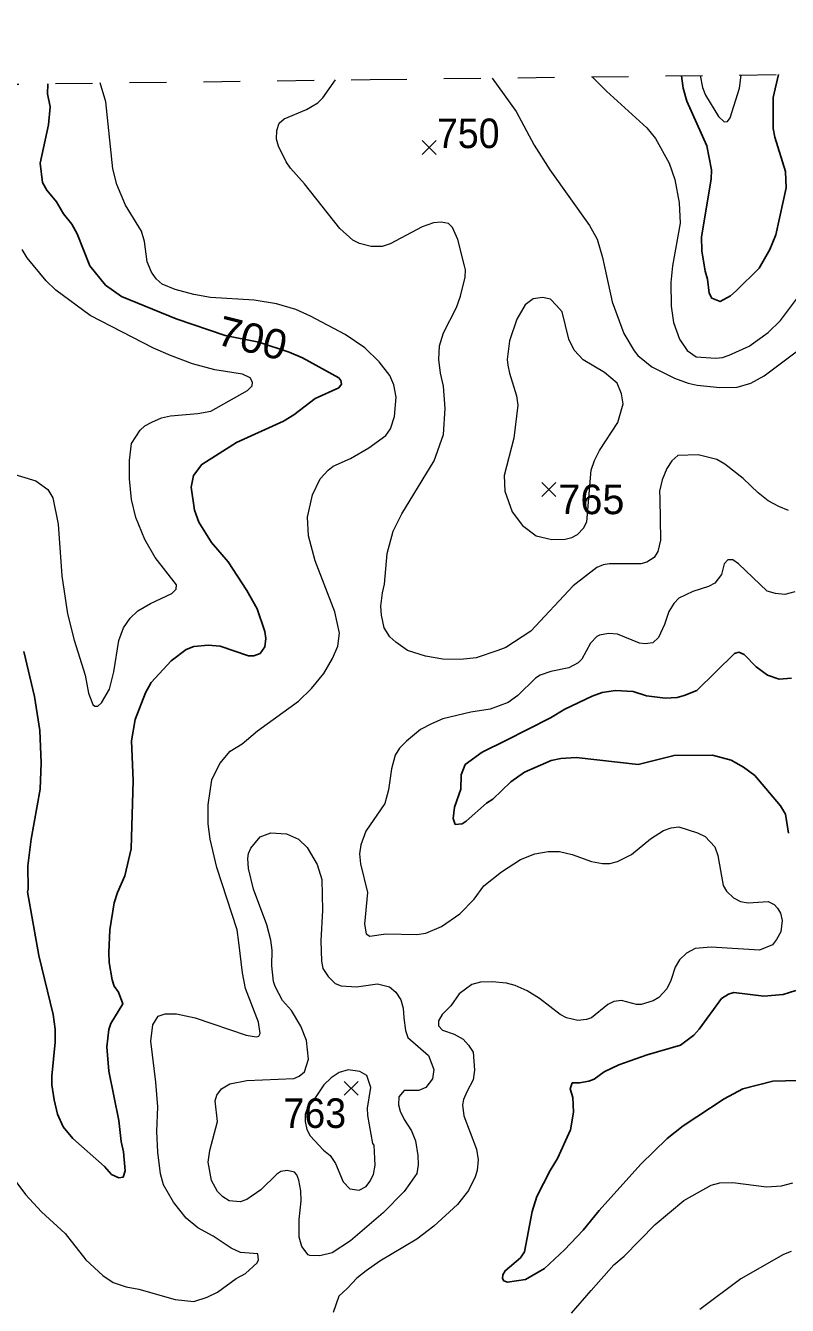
# Model space of a CAD drawing. Extents: x 294.2 to 320.3, y 7482.7 to 7510.7.
# Drawn here: x 306.969 to 309.032, y 7507.28 to 7510.744 of the extents above; entities that cross this region are included whole.
import ezdxf
from ezdxf.enums import TextEntityAlignment as Align

# ---------------------------------------------------------------- set-up
doc = ezdxf.new("R2010")
doc.units = 0
doc.header["$LTSCALE"] = 0.032
doc.linetypes.add('SHORT_DASHED', pattern=[2.7, 1.5, -1.2])
for name, color, linetype, lineweight in [('1', 7, 'Continuous', 25), ('2', 7, 'Continuous', 13), ('21', 7, 'Continuous', 25), ('22', 7, 'SHORT_DASHED', 13)]:
    doc.layers.add(name, color=color, linetype=linetype, lineweight=lineweight)
doc.layers.add('61', color=7, linetype='Continuous')

msp = doc.modelspace()

# ---------------------------------------------------------------- linework, layer by layer
at = {"layer": '1'}
for points in [[(307.6954, 7509.6901), (307.7535, 7509.7349), (307.817, 7509.7633), (307.8241, 7509.7735), (307.8225, 7509.7829), (307.817, 7509.7908), (307.7185, 7509.845), (307.6831, 7509.86), (307.6009, 7509.8867), (307.5097, 7509.9048), (307.3765, 7509.9505), (307.2283, 7510.0103), (307.1851, 7510.0417), (307.1429, 7510.094), (307.109, 7510.1805), (307.0941, 7510.2064), (307.0717, 7510.2339), (307.0528, 7510.2669), (307.0261, 7510.2984), (307.0151, 7510.3188), (307.0084, 7510.3715), (307.0312, 7510.4753), (307.0355, 7510.5241), (307.0284, 7510.5594), (307.0288, 7510.5865)], [(309.0075, 7510.6112), (308.9935, 7510.5491), (308.9935, 7510.465), (308.9974, 7510.4418), (309.0263, 7510.3488), (309.028, 7510.3046), (309.0205, 7510.2681), (309.0005, 7510.1778), (308.9844, 7510.1379), (308.955, 7510.0874), (308.8933, 7510.0255), (308.8774, 7510.0121), (308.8501, 7509.9975), (308.8268, 7510.0061), (308.8201, 7510.0195), (308.8157, 7510.0572), (308.809, 7510.0793), (308.8001, 7510.1341), (308.799, 7510.1717), (308.8251, 7510.3277), (308.8262, 7510.3535), (308.814, 7510.4185), (308.7591, 7510.539), (308.7491, 7510.574), (308.7453, 7510.608)], [(307.4267, 7509.4322), (307.4173, 7509.4943), (307.424, 7509.5265), (307.446, 7509.5564), (307.5403, 7509.6154), (307.6673, 7509.6736), (307.6954, 7509.6901)], [(306.9644, 7509.0499), (306.9931, 7508.9285), (307.0076, 7508.8365), (307.0114, 7508.7484), (307.0083, 7508.6777), (306.9837, 7508.5417), (306.9747, 7508.4701), (306.9762, 7508.4072), (306.9741, 7508.3999), (307.0053, 7508.2269), (307.0436, 7508.068), (307.0494, 7508.0284), (307.0494, 7507.9926), (307.0398, 7507.9007), (307.0398, 7507.8777), (307.0462, 7507.8368), (307.0552, 7507.7979), (307.0705, 7507.764), (307.0972, 7507.7322), (307.1829, 7507.6559), (307.2018, 7507.6347), (307.2211, 7507.6253), (307.2336, 7507.6276), (307.2384, 7507.6449), (307.2344, 7507.696), (307.2281, 7507.7236), (307.2216, 7507.7809), (307.1943, 7507.9147), (307.1892, 7507.9799), (307.1943, 7508.0271), (307.2001, 7508.0437), (307.232, 7508.0967), (307.2205, 7508.128), (307.209, 7508.1446), (307.2032, 7508.1612), (307.195, 7508.2084), (307.1943, 7508.2352), (307.1975, 7508.2965), (307.2084, 7508.3699), (307.2176, 7508.3982), (307.238, 7508.443), (307.2553, 7508.5162), (307.2602, 7508.7009), (307.2557, 7508.808), (307.2659, 7508.8661), (307.2939, 7508.9384), (307.3088, 7508.966), (307.3629, 7509.0244), (307.4038, 7509.055), (307.4248, 7509.0633), (307.4631, 7509.0671), (307.4963, 7509.0646), (307.5723, 7509.0386), (307.5873, 7509.0386), (307.6038, 7509.0441), (307.6165, 7509.0627), (307.6195, 7509.0847), (307.6169, 7509.1044), (307.5957, 7509.1657), (307.5682, 7509.2152), (307.5175, 7509.293), (307.4727, 7509.3449), (307.4377, 7509.3999), (307.4267, 7509.4322)], [(308.1616, 7508.5907), (308.1511, 7508.5832), (308.1322, 7508.5821), (308.1267, 7508.5977), (308.13, 7508.6283), (308.1477, 7508.6773), (308.1483, 7508.7165), (308.1594, 7508.7439), (308.2054, 7508.7778), (308.2692, 7508.809), (308.3907, 7508.8703), (308.4289, 7508.8935), (308.5027, 7508.9295), (308.5299, 7508.9386), (308.5659, 7508.944), (308.6142, 7508.9418), (308.6503, 7508.93), (308.7007, 7508.9236), (308.7335, 7508.9257), (308.7518, 7508.9306), (308.7862, 7508.9446), (308.8888, 7509.0446), (308.9004, 7509.0484), (308.9148, 7509.0414), (308.947, 7509.0086), (308.9781, 7508.986), (309.0091, 7508.9747), (309.0429, 7508.978)], [(308.4179, 7508.7601), (308.3923, 7508.7547), (308.3196, 7508.723), (308.2825, 7508.6977), (308.2343, 7508.6504), (308.2171, 7508.6396), (308.1616, 7508.5907)], [(309.0345, 7508.5584), (309.0262, 7508.61), (309.0129, 7508.6321), (308.9436, 7508.7143), (308.9131, 7508.7374), (308.8798, 7508.7563), (308.8293, 7508.7692), (308.7251, 7508.7686), (308.6275, 7508.7445), (308.46, 7508.7633), (308.4179, 7508.7601)], [(308.778, 7508.0114), (308.7924, 7508.0276), (308.8534, 7508.111), (308.8723, 7508.1228), (308.8867, 7508.1276), (308.9677, 7508.1174), (309.0204, 7508.1222), (309.0542, 7508.133)], [(308.4943, 7507.8874), (308.5082, 7507.8928), (308.5359, 7507.9127), (308.5753, 7507.931), (308.6524, 7507.9584), (308.7419, 7507.9851), (308.778, 7508.0114)], [(309.0613, 7507.8887), (308.9919, 7507.887), (308.9115, 7507.8666), (308.8605, 7507.8397), (308.7496, 7507.7661), (308.7063, 7507.7322), (308.6348, 7507.6628), (308.5222, 7507.537), (308.4784, 7507.4837), (308.4279, 7507.4305), (308.3741, 7507.38), (308.3225, 7507.3504), (308.2743, 7507.3429), (308.2643, 7507.3467), (308.2604, 7507.3532), (308.2615, 7507.3634), (308.2676, 7507.3741), (308.3087, 7507.4091), (308.3198, 7507.4253), (308.3403, 7507.5342), (308.353, 7507.5756), (308.389, 7507.6455), (308.4095, 7507.6777), (308.4444, 7507.7557), (308.4522, 7507.803), (308.4505, 7507.8428), (308.4433, 7507.8665), (308.4494, 7507.8826), (308.4688, 7507.8826), (308.4943, 7507.8874)]]:
    msp.add_lwpolyline(points, dxfattribs=at)
at = {"layer": '2'}
for points in [[(307.0118, 7507.5341), (307.0761, 7507.475), (307.1318, 7507.4039), (307.1784, 7507.3611), (307.2065, 7507.342), (307.241, 7507.3305), (307.2754, 7507.3241), (307.3738, 7507.2966), (307.4248, 7507.2909), (307.4609, 7507.3024), (307.4885, 7507.3163), (307.539, 7507.3536), (307.5648, 7507.3672), (307.5964, 7507.3956), (307.5999, 7507.404), (307.5976, 7507.4196), (307.5511, 7507.424), (307.5252, 7507.4357), (307.477, 7507.4677), (307.435, 7507.4901), (307.4038, 7507.5169), (307.3693, 7507.5597), (307.3425, 7507.607), (307.3341, 7507.6364), (307.3271, 7507.6951), (307.3246, 7507.7513), (307.3271, 7507.8177), (307.322, 7507.8841), (307.308, 7507.9952), (307.3131, 7508.0399), (307.3284, 7508.0635), (307.3469, 7508.0699), (307.3776, 7508.0692), (307.4286, 7508.059), (307.5666, 7508.0117), (307.5934, 7508.0073), (307.6004, 7508.0092), (307.6042, 7508.0162), (307.5998, 7508.0468), (307.5647, 7508.1382), (307.5561, 7508.1807), (307.5461, 7508.2621), (307.5417, 7508.2965), (307.4868, 7508.4651), (307.4689, 7508.5417), (307.4631, 7508.5839), (307.4631, 7508.6349), (307.4733, 7508.7026), (307.495, 7508.7473), (307.5231, 7508.7799), (307.5557, 7508.8003), (307.5966, 7508.8354), (307.7083, 7508.9158), (307.7428, 7508.9497), (307.7766, 7508.9905), (307.7996, 7509.0308), (307.8143, 7509.064), (307.8194, 7509.0997), (307.8066, 7509.1572), (307.753, 7509.2951), (307.7351, 7509.3628), (307.7325, 7509.4139), (307.746, 7509.4739), (307.767, 7509.5173), (307.7881, 7509.5409), (307.8015, 7509.5511), (307.8488, 7509.5722), (307.8986, 7509.6009), (307.9445, 7509.6347), (307.9567, 7509.6527), (307.9682, 7509.6859), (307.972, 7509.7382), (307.9662, 7509.7714), (307.9554, 7509.797), (307.9266, 7509.834), (307.8877, 7509.8717), (307.8341, 7509.908), (307.7408, 7509.9572), (307.7007, 7509.9751), (307.6483, 7509.9904), (307.5883, 7510.0006), (307.4695, 7510.0083), (307.4248, 7510.0159), (307.3738, 7510.0293), (307.3386, 7510.044), (307.3226, 7510.0581), (307.3099, 7510.0766), (307.2984, 7510.1047), (307.2914, 7510.1596), (307.2824, 7510.1877), (307.2396, 7510.2579), (307.216, 7510.3141), (307.2052, 7510.3563), (307.1867, 7510.5376), (307.1712, 7510.5884)], [(308.6507, 7509.2919), (308.6347, 7509.2874), (308.5498, 7509.2868), (308.5332, 7509.2843), (308.5154, 7509.2772), (308.4521, 7509.2281), (308.3372, 7509.1048), (308.2697, 7509.0607), (308.2478, 7509.0529), (308.1893, 7509.0332), (308.1462, 7509.0282), (308.0991, 7509.0295), (308.0518, 7509.0371), (308.0033, 7509.0531), (307.9713, 7509.0748), (307.9554, 7509.0901), (307.9401, 7509.1138), (307.9324, 7509.1483), (307.9305, 7509.1725), (307.9356, 7509.2083), (307.9407, 7509.2325), (307.9483, 7509.3155), (307.9643, 7509.3756), (307.9873, 7509.4228), (308.0754, 7509.5658), (308.1003, 7509.6373), (308.1054, 7509.7076), (308.101, 7509.7676), (308.092, 7509.8033), (308.0882, 7509.8404), (308.0901, 7509.8774), (308.101, 7509.9119), (308.1355, 7509.9808), (308.1469, 7510.0115), (308.159, 7510.0626), (308.1603, 7510.083), (308.1578, 7510.0932), (308.1393, 7510.1647), (308.1252, 7510.1973), (308.1137, 7510.2081), (308.094, 7510.2119), (308.0735, 7510.21), (308.0429, 7510.1992), (307.9561, 7510.1532), (307.9349, 7510.1462), (307.905, 7510.1462), (307.873, 7510.1539), (307.8552, 7510.1634), (307.82, 7510.1947), (307.7243, 7510.3154), (307.686, 7510.3575), (307.6745, 7510.3754), (307.654, 7510.4176), (307.6483, 7510.4367), (307.6495, 7510.4597), (307.6559, 7510.4794), (307.6687, 7510.491), (307.73, 7510.5165), (307.7607, 7510.5344), (307.7741, 7510.5478), (307.8082, 7510.5966)], [(308.2325, 7510.6018), (308.2976, 7510.5108), (308.3462, 7510.4201), (308.3889, 7510.3537), (308.4955, 7510.2024), (308.5166, 7510.166), (308.5313, 7510.1162), (308.5574, 7509.9962), (308.5888, 7509.9106), (308.6168, 7509.8634), (308.6271, 7509.8512), (308.6647, 7509.8199), (308.7261, 7509.7892), (308.7631, 7509.7759), (308.7873, 7509.7708), (308.8486, 7509.7644), (308.8959, 7509.7657), (308.9329, 7509.7759), (308.9687, 7509.7963), (309.0593, 7509.8633)], [(308.5033, 7510.6051), (308.5421, 7510.5663), (308.6507, 7510.4673), (308.6743, 7510.438), (308.7114, 7510.3716), (308.7267, 7510.3269), (308.7388, 7510.2643), (308.7413, 7510.2094), (308.7203, 7510.0932), (308.7165, 7510.0485), (308.7171, 7509.9847), (308.7235, 7509.94), (308.7395, 7509.8953), (308.7599, 7509.8646), (308.7848, 7509.8474), (308.8384, 7509.8436), (308.8563, 7509.8454), (308.8742, 7509.8518), (308.9278, 7509.8761), (308.9801, 7509.9131), (309.0133, 7509.9457), (309.0618, 7510.0108)], [(308.7954, 7510.6086), (308.802, 7510.5759), (308.8097, 7510.5555), (308.8448, 7510.498), (308.8601, 7510.4833), (308.8697, 7510.4846), (308.8767, 7510.4942), (308.9016, 7510.5746), (308.9062, 7510.6099)], [(306.9191, 7509.5351), (306.997, 7509.5115), (307.0296, 7509.4886), (307.0424, 7509.4662), (307.057, 7509.3947), (307.0672, 7509.2543), (307.0826, 7509.1521), (307.1005, 7509.0806), (307.1305, 7508.9861), (307.1394, 7508.9376), (307.1509, 7508.9063), (307.1567, 7508.9018), (307.1643, 7508.9018), (307.1745, 7508.9108), (307.1962, 7508.9478), (307.2077, 7508.995), (307.2218, 7509.0793), (307.2339, 7509.1138), (307.2524, 7509.14), (307.2729, 7509.1597), (307.3074, 7509.1795), (307.3648, 7509.207), (307.3769, 7509.2185), (307.3776, 7509.23), (307.3195, 7509.3041), (307.292, 7509.3526), (307.2671, 7509.4126), (307.2556, 7509.4611), (307.2499, 7509.5173), (307.2505, 7509.5671), (307.2562, 7509.613), (307.2792, 7509.6488), (307.292, 7509.6603), (307.3112, 7509.6705), (307.3367, 7509.6827), (307.361, 7509.6878), (307.4351, 7509.6942), (307.4708, 7509.7005), (307.57, 7509.7566), (307.5826, 7509.7688), (307.5838, 7509.7791), (307.5768, 7509.7906), (307.5564, 7509.8008), (307.481, 7509.8122), (307.421, 7509.8288), (307.361, 7509.8512), (307.315, 7509.871), (307.1439, 7509.9591), (307.0507, 7510.028), (307.0251, 7510.0529), (306.9734, 7510.1149), (306.96, 7510.1379)], [(309.0347, 7509.4317), (309.0088, 7509.442), (308.9795, 7509.4581), (308.9525, 7509.4793), (308.9124, 7509.5185), (308.8627, 7509.5569), (308.841, 7509.5696), (308.7899, 7509.5818), (308.735, 7509.5805), (308.7184, 7509.5658), (308.705, 7509.5454), (308.6928, 7509.5147)], [(308.6928, 7509.5147), (308.6858, 7509.4841), (308.6864, 7509.4637), (308.6884, 7509.3513), (308.6813, 7509.3207), (308.6711, 7509.304), (308.6507, 7509.2919)], [(308.9993, 7509.207), (308.9769, 7509.2133), (308.8997, 7509.2874), (308.8837, 7509.2976), (308.8742, 7509.2983), (308.8703, 7509.2983), (308.8608, 7509.2874)], [(308.8608, 7509.2874), (308.8531, 7509.2581), (308.8352, 7509.2345), (308.818, 7509.2255), (308.7759, 7509.2127), (308.7381, 7509.1942), (308.7241, 7509.1795), (308.7107, 7509.1585), (308.6986, 7509.1227), (308.6826, 7509.0882), (308.6673, 7509.0736), (308.6469, 7509.071), (308.6309, 7509.0729), (308.5715, 7509.0971), (308.5473, 7509.0984), (308.523, 7509.094), (308.516, 7509.0908), (308.4987, 7509.0729), (308.4751, 7509.0295), (308.4655, 7509.0193), (308.44, 7509.0059), (308.3915, 7508.9957), (308.3627, 7508.986), (308.3493, 7508.9778), (308.3015, 7508.9311), (308.2753, 7508.912), (308.2267, 7508.8941), (308.1744, 7508.8858), (308.0991, 7508.868), (308.0684, 7508.8539), (308.0384, 7508.8392), (308.0007, 7508.8073), (307.9816, 7508.7881), (307.9695, 7508.769), (307.9598, 7508.732), (307.9516, 7508.6758), (307.9414, 7508.6388), (307.8903, 7508.564), (307.8768, 7508.5264), (307.873, 7508.5021), (307.8762, 7508.4753), (307.8947, 7508.3974), (307.8864, 7508.3119), (307.8909, 7508.2863), (307.9011, 7508.2793), (307.9446, 7508.2857), (308.0288, 7508.2844), (308.0531, 7508.2882), (308.0952, 7508.3061), (308.1444, 7508.3399), (308.184, 7508.3795), (308.2098, 7508.4155), (308.2574, 7508.4536), (308.3091, 7508.4874), (308.348, 7508.5027), (308.3838, 7508.5091), (308.4145, 7508.5085), (308.449, 7508.5008), (308.5013, 7508.4816), (308.5307, 7508.4759), (308.5511, 7508.4765), (308.5715, 7508.4816), (308.6099, 7508.5002), (308.6609, 7508.5429), (308.6967, 7508.5653), (308.7171, 7508.573), (308.7375, 7508.5755), (308.7886, 7508.5596), (308.8091, 7508.5493), (308.8352, 7508.5213), (308.8435, 7508.4983), (308.8582, 7508.4166), (308.8665, 7508.4012), (308.8857, 7508.3834), (308.9048, 7508.3738), (308.9253, 7508.37), (308.9795, 7508.3738), (308.9961, 7508.3655), (309.005, 7508.3553), (309.0133, 7508.3419), (309.0178, 7508.3221), (309.014, 7508.2914), (309.0025, 7508.271), (308.991, 7508.2563), (308.9559, 7508.2416), (308.8257, 7508.2499), (308.7822, 7508.2461), (308.7586, 7508.2333), (308.7394, 7508.2154), (308.728, 7508.1957), (308.7165, 7508.1599), (308.705, 7508.1369), (308.6839, 7508.1139), (308.6679, 7508.1043), (308.6354, 7508.0947)], [(309.0517, 7509.2115), (309.0249, 7509.2044), (308.9993, 7509.207)], [(308.4879, 7508.0539), (308.4643, 7508.0513), (308.4336, 7508.059), (308.4164, 7508.0679), (308.3602, 7508.1107), (308.327, 7508.1318), (308.2944, 7508.1458), (308.2715, 7508.1522), (308.2319, 7508.156), (308.2012, 7508.1554), (308.177, 7508.1484), (308.1431, 7508.1235), (308.1208, 7508.0909), (308.0971, 7508.0673), (308.0874, 7508.0508), (308.0868, 7508.0441), (308.0874, 7508.0374), (308.0977, 7508.0257), (308.1299, 7508.014), (308.154, 7508.0009), (308.1687, 7507.985), (308.1808, 7507.9658), (308.1846, 7507.9173), (308.1808, 7507.8905), (308.1635, 7507.8585), (308.1546, 7507.8374), (308.1521, 7507.8228), (308.1559, 7507.7934), (308.1897, 7507.7028), (308.1948, 7507.6746), (308.1916, 7507.6453), (308.1865, 7507.6287), (308.168, 7507.591), (308.1386, 7507.5533), (308.0742, 7507.4952), (308.0282, 7507.4601), (307.9286, 7507.4001), (307.8909, 7507.3739), (307.8655, 7507.354), (307.8403, 7507.3273), (307.8173, 7507.305), (307.8022, 7507.2609)], [(308.6354, 7508.0947), (308.6232, 7508.0947), (308.5826, 7508.1054), (308.5619, 7508.1026), (308.5458, 7508.0948), (308.5013, 7508.059), (308.4879, 7508.0539)], [(306.9166, 7507.8573), (306.9076, 7507.8151), (306.9006, 7507.7321), (306.9083, 7507.6772), (306.9262, 7507.6376), (306.9689, 7507.5808), (307.0118, 7507.5341)], [(308.4476, 7507.2597), (308.5, 7507.3209), (308.5619, 7507.3899), (308.59, 7507.4135), (308.6737, 7507.4997), (308.7509, 7507.5642), (308.825, 7507.6057), (308.8486, 7507.612), (308.8844, 7507.6127), (308.9751, 7507.6012), (309.0159, 7507.6044), (309.0466, 7507.612)], [(309.0415, 7507.4263), (309.021, 7507.4179), (308.9061, 7507.3522), (308.795, 7507.2698)]]:
    msp.add_lwpolyline(points, dxfattribs=at)
for points in [[(308.2791, 7509.8033), (308.2982, 7509.742), (308.3015, 7509.7165), (308.2906, 7509.6271), (308.2644, 7509.5262), (308.2663, 7509.4841), (308.2861, 7509.4279), (308.3142, 7509.3909), (308.3519, 7509.3634), (308.394, 7509.3532), (308.4298, 7509.3538), (308.4477, 7509.3583), (308.463, 7509.3666), (308.4796, 7509.3838), (308.4885, 7509.4011), (308.5, 7509.5403), (308.5096, 7509.5671), (308.523, 7509.5939), (308.5728, 7509.6693), (308.5868, 7509.7203), (308.5824, 7509.7472), (308.5709, 7509.7759), (308.5364, 7509.8046), (308.4783, 7509.8391), (308.4547, 7509.8652), (308.44, 7509.8953), (308.4221, 7509.9687), (308.4068, 7509.9866), (308.3902, 7510.0032), (308.3685, 7510.0076), (308.343, 7510.0045), (308.3219, 7509.9885), (308.2995, 7509.9489), (308.2791, 7509.8902), (308.2727, 7509.8404), (308.2746, 7509.825)], [(307.9936, 7508.059), (307.9975, 7508.0245), (308.0039, 7508.0053), (308.0601, 7507.9568), (308.0742, 7507.9186), (308.0709, 7507.8936), (308.0524, 7507.87), (308.0339, 7507.8617), (307.9943, 7507.8623), (307.9797, 7507.8445), (307.9784, 7507.8234), (307.9835, 7507.8062), (307.9937, 7507.7838), (308.0135, 7507.7526), (308.025, 7507.7257), (308.0313, 7507.6862), (308.032, 7507.6606), (308.0282, 7507.6376), (308.009, 7507.6101), (307.9943, 7507.5891), (307.9375, 7507.531), (307.8488, 7507.455), (307.799, 7507.4231), (307.7658, 7507.4148), (307.7389, 7507.4154), (307.7345, 7507.4173), (307.7172, 7507.4397), (307.7102, 7507.4652), (307.7096, 7507.5125), (307.7153, 7507.5636), (307.7141, 7507.5904), (307.709, 7507.6198), (307.7038, 7507.6338), (307.6974, 7507.6408), (307.6777, 7507.6459), (307.6598, 7507.6427), (307.6489, 7507.6357), (307.6061, 7507.5936), (307.5685, 7507.5667), (307.55, 7507.561), (307.5206, 7507.5635), (307.5027, 7507.5744), (307.4882, 7507.5884), (307.4727, 7507.6185), (307.4631, 7507.6683), (307.4676, 7507.6995), (307.4886, 7507.7781), (307.4823, 7507.8343), (307.4868, 7507.8496), (307.4995, 7507.8662), (307.5219, 7507.8802), (307.5679, 7507.8891), (307.6956, 7507.8949), (307.7096, 7507.9007), (307.7243, 7507.9128), (307.7351, 7507.9467), (307.7294, 7507.9977), (307.7141, 7508.036), (307.6892, 7508.0782), (307.6642, 7508.1056), (307.6444, 7508.1433), (307.64, 7508.1573), (307.6355, 7508.1995), (307.6368, 7508.2416), (307.6329, 7508.2684), (307.6221, 7508.3106), (307.5864, 7508.4064), (307.5723, 7508.4625), (307.571, 7508.4894), (307.5729, 7508.5034), (307.5793, 7508.5174), (307.6042, 7508.5481), (307.633, 7508.5589), (307.6751, 7508.5564), (307.7083, 7508.5417), (307.7313, 7508.52), (307.7588, 7508.474), (307.7715, 7508.4332), (307.7728, 7508.3502), (307.7683, 7508.2672), (307.7702, 7508.2123), (307.7741, 7508.1924), (307.7887, 7508.1701), (307.8073, 7508.1516), (307.8232, 7508.1452), (307.8654, 7508.1427), (307.9216, 7508.1503), (307.9548, 7508.1426), (307.9714, 7508.1279), (307.9854, 7508.1075), (307.9918, 7508.0846)], [(307.8181, 7507.9109), (307.7964, 7507.8962), (307.7766, 7507.8776), (307.746, 7507.8317), (307.7319, 7507.8157), (307.7263, 7507.7974), (307.7257, 7507.778), (307.7302, 7507.7565), (307.7396, 7507.7391), (307.7754, 7507.7002), (307.7937, 7507.6863), (307.8082, 7507.6642), (307.829, 7507.6146), (307.8468, 7507.5955), (307.8718, 7507.5923), (307.8909, 7507.6025), (307.9011, 7507.6153), (307.9107, 7507.6351), (307.9158, 7507.66), (307.9126, 7507.7142), (307.9094, 7507.7187), (307.8954, 7507.7947), (307.8947, 7507.8138), (307.9036, 7507.87), (307.8934, 7507.9026), (307.8736, 7507.9134), (307.8424, 7507.9179)]]:
    msp.add_lwpolyline(points, close=True, dxfattribs=at)
at = {"layer": '21'}
for p, q in [((308.0432, 7510.4324), (308.0807, 7510.3949)), ((308.0807, 7510.4324), (308.0432, 7510.3949)), ((308.367, 7509.5069), (308.4045, 7509.4694)), ((308.4045, 7509.5069), (308.367, 7509.4694)), ((307.8317, 7507.8868), (307.8692, 7507.8493)), ((307.8692, 7507.8868), (307.8317, 7507.8493))]:
    msp.add_line(p, q, dxfattribs=at)
at = {"layer": '22'}
msp.add_lwpolyline([(294.2515, 7510.4214), (307.9016, 7510.5978), (319.9762, 7510.7437)], dxfattribs=at)

# ---------------------------------------------------------------- texts
at = {"layer": '61', "width": 0.95}
for s, p in [('750', (308.1676, 7510.4122)), ('763', (307.752, 7507.7607))]:
    msp.add_text(s, height=0.08, dxfattribs=at).set_placement(p, align=Align.CENTER)
at = {"layer": '61', "width": 1.05}
msp.add_text('700', height=0.08, rotation=345.993, dxfattribs=at).set_placement((307.5735, 7509.8592), align=Align.CENTER)
at = {"layer": '61'}
msp.add_text('765', height=0.08, dxfattribs=at).set_placement((308.5011, 7509.4216), align=Align.CENTER)

doc.saveas('drawing.dxf')
